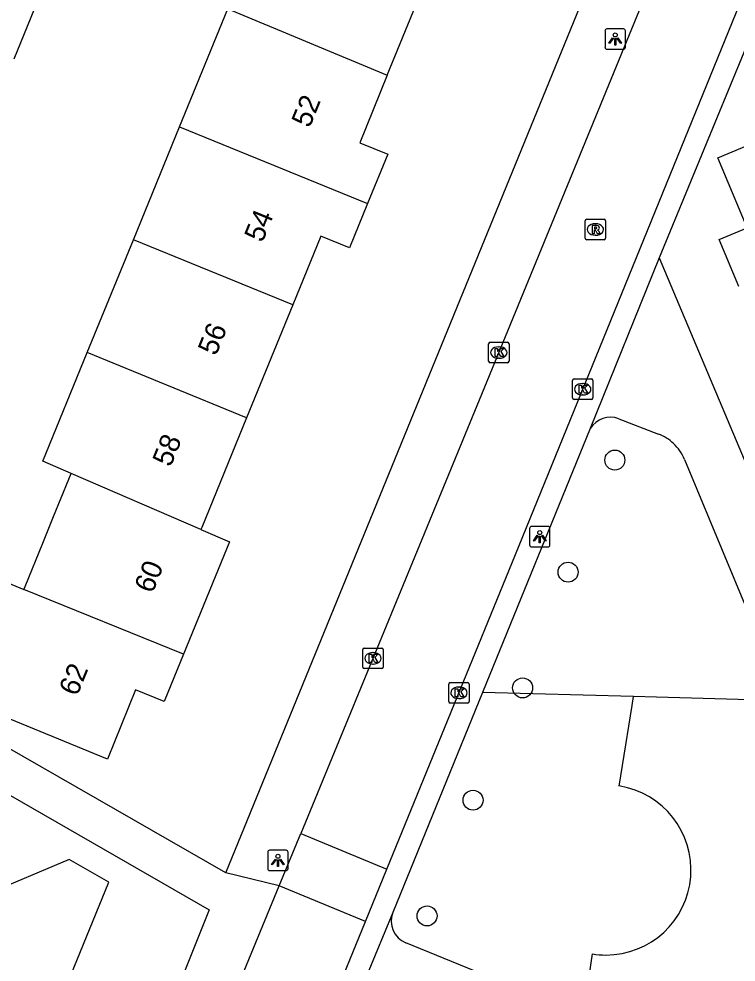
# Model space of a CAD drawing. Extents: x 157767 to 159171, y 387842 to 389425.
# Drawn here: x 158773.73 to 158808.82, y 388557.03 to 388603.18 of the extents above; entities that cross this region are included whole.
import ezdxf

# ---------------------------------------------------------------- set-up
doc = ezdxf.new("R2010")
doc.units = 0
for name, color, linetype in [('IMGEO_Boom', 7, 'Continuous'), ('IMGEO_Groenvoorziening', 7, 'Continuous'), ('IMGEO_Kolk', 7, 'Continuous'), ('IMGEO_Lichtpunt', 7, 'Continuous'), ('IMGEO_Pand', 7, 'Continuous'), ('IMGEO_Pand_nummerreeks', 7, 'Continuous'), ('IMGEO_Rijbaan_lokaal_open', 7, 'Continuous'), ('IMGEO_Rioolput', 7, 'Continuous'), ('IMGEO_Voetpad_open', 7, 'Continuous')]:
    doc.layers.add(name, color=color, linetype=linetype)

msp = doc.modelspace()

# ---------------------------------------------------------------- linework, layer by layer
at = {"layer": 'IMGEO_Boom'}
for centre in [(158802.883, 388581.592), (158800.597, 388576.108), (158798.373, 388570.446), (158795.946, 388564.95), (158793.696, 388559.288)]:
    msp.add_circle(centre, 0.489, dxfattribs=at)
at = {"layer": 'IMGEO_Groenvoorziening'}
for points in [[(158803.795, 388570.017), (158796.412, 388570.214)], [(158803.102, 388565.645), (158803.26, 388566.642), (158803.727, 388569.589), (158803.795, 388570.017)], [(158811.209, 388569.819), (158804.93, 388569.986), (158803.795, 388570.017)], [(158801.325, 388554.439), (158801.641, 388556.43), (158801.799, 388557.426)]]:
    msp.add_lwpolyline(points, dxfattribs=at)
for centre, radius, start, end in [((158802.45, 388561.536), 4.161, 269.9979, 80.9865), ((158802.455, 388561.619), 4.244, 261.1078, 269.9332)]:
    msp.add_arc(centre, radius, start, end, dxfattribs=at)
at = {"layer": 'IMGEO_Kolk'}
for p, q in [((158796.783, 388587.355), (158797.635, 388587.355)), ((158796.708, 388586.429), (158796.708, 388587.281)), ((158797.196, 388587.135), (158797.221, 388587.135)), ((158797.709, 388587.281), (158797.709, 388586.429)), ((158797.219, 388586.575), (158797.194, 388586.575)), ((158797.635, 388586.355), (158796.783, 388586.355)), ((158800.889, 388585.561), (158801.741, 388585.561)), ((158800.814, 388584.635), (158800.814, 388585.487)), ((158801.302, 388585.341), (158801.327, 388585.341)), ((158801.815, 388585.487), (158801.815, 388584.635)), ((158801.325, 388584.781), (158801.3, 388584.781)), ((158801.741, 388584.561), (158800.889, 388584.561)), ((158790.552, 388571.465), (158790.552, 388572.317)), ((158790.627, 388572.391), (158791.479, 388572.391)), ((158791.04, 388572.171), (158791.065, 388572.171)), ((158791.553, 388572.317), (158791.553, 388571.465)), ((158791.479, 388571.391), (158790.627, 388571.391)), ((158791.063, 388571.611), (158791.038, 388571.611)), ((158794.756, 388569.779), (158794.756, 388570.631)), ((158794.831, 388570.705), (158795.683, 388570.705)), ((158795.244, 388570.485), (158795.269, 388570.485)), ((158795.757, 388570.631), (158795.757, 388569.779)), ((158795.267, 388569.925), (158795.242, 388569.925)), ((158795.683, 388569.705), (158794.831, 388569.705))]:
    msp.add_line(p, q, dxfattribs=at)
for points in [[(158796.783, 388587.355), (158797.635, 388587.355)], [(158796.708, 388586.429), (158796.708, 388587.281)], [(158797.029, 388587.055), (158797.152, 388587.055), (158797.152, 388586.904), (158797.282, 388587.055), (158797.446, 388587.055), (158797.3, 388586.904), (158797.453, 388586.655), (158797.301, 388586.655), (158797.216, 388586.819), (158797.152, 388586.752), (158797.152, 388586.655), (158797.029, 388586.655), (158797.029, 388587.055)], [(158797.709, 388587.281), (158797.709, 388586.429)], [(158797.635, 388586.355), (158796.783, 388586.355)], [(158800.889, 388585.561), (158801.741, 388585.561)], [(158800.814, 388584.635), (158800.814, 388585.487)], [(158801.135, 388585.261), (158801.258, 388585.261), (158801.258, 388585.11), (158801.388, 388585.261), (158801.552, 388585.261), (158801.406, 388585.11), (158801.559, 388584.861), (158801.407, 388584.861), (158801.322, 388585.025), (158801.258, 388584.958), (158801.258, 388584.861), (158801.135, 388584.861), (158801.135, 388585.261)], [(158801.815, 388585.487), (158801.815, 388584.635)], [(158801.741, 388584.561), (158800.889, 388584.561)], [(158790.552, 388571.465), (158790.552, 388572.317)], [(158790.627, 388572.391), (158791.479, 388572.391)], [(158791.553, 388572.317), (158791.553, 388571.465)], [(158790.873, 388572.091), (158790.996, 388572.091), (158790.996, 388571.94), (158791.126, 388572.091), (158791.29, 388572.091), (158791.144, 388571.94), (158791.297, 388571.691), (158791.145, 388571.691), (158791.06, 388571.855), (158790.996, 388571.788), (158790.996, 388571.691), (158790.873, 388571.691), (158790.873, 388572.091)], [(158791.479, 388571.391), (158790.627, 388571.391)], [(158794.756, 388569.779), (158794.756, 388570.631)], [(158794.831, 388570.705), (158795.683, 388570.705)], [(158795.077, 388570.405), (158795.2, 388570.405), (158795.2, 388570.254), (158795.33, 388570.405), (158795.494, 388570.405), (158795.348, 388570.254), (158795.501, 388570.005), (158795.349, 388570.005), (158795.264, 388570.169), (158795.2, 388570.102), (158795.2, 388570.005), (158795.077, 388570.005), (158795.077, 388570.405)], [(158795.757, 388570.631), (158795.757, 388569.779)], [(158795.683, 388569.705), (158794.831, 388569.705)]]:
    msp.add_lwpolyline(points, dxfattribs=at)
for centre, start, end in [((158796.785, 388587.279), 91.552, 178.448), ((158796.785, 388587.279), 91.552, 178.448), ((158797.633, 388587.279), 1.552, 88.448), ((158797.633, 388587.279), 1.552, 88.448), ((158796.785, 388586.431), 181.552, 268.448), ((158796.785, 388586.431), 181.552, 268.448), ((158797.633, 388586.431), 271.552, 358.448), ((158797.633, 388586.431), 271.552, 358.448), ((158800.891, 388585.485), 91.552, 178.448), ((158800.891, 388585.485), 91.552, 178.448), ((158801.739, 388585.485), 1.552, 88.448), ((158801.739, 388585.485), 1.552, 88.448), ((158800.891, 388584.637), 181.552, 268.448), ((158800.891, 388584.637), 181.552, 268.448), ((158801.739, 388584.637), 271.552, 358.448), ((158801.739, 388584.637), 271.552, 358.448), ((158790.629, 388572.315), 91.552, 178.448), ((158790.629, 388572.315), 91.552, 178.448), ((158791.477, 388572.315), 1.552, 88.448), ((158791.477, 388572.315), 1.552, 88.448), ((158790.629, 388571.467), 181.552, 268.448), ((158790.629, 388571.467), 181.552, 268.448), ((158791.477, 388571.467), 271.552, 358.448), ((158791.477, 388571.467), 271.552, 358.448), ((158794.833, 388570.629), 91.552, 178.448), ((158794.833, 388570.629), 91.552, 178.448), ((158795.681, 388570.629), 1.552, 88.448), ((158795.681, 388570.629), 1.552, 88.448), ((158794.833, 388569.781), 181.552, 268.448), ((158794.833, 388569.781), 181.552, 268.448), ((158795.681, 388569.781), 271.552, 358.448), ((158795.681, 388569.781), 271.552, 358.448)]:
    msp.add_arc(centre, 0.0765, start, end, dxfattribs=at)
for centre, major_axis, ratio, start_param, end_param in [((158797.195, 388586.855), (-0.387, 0.002), 0.722429, 4.712389, 7.853982), ((158797.22, 388586.855), (-0.39, 0.002), 0.717154, 1.570796, 4.712389), ((158801.301, 388585.061), (-0.387, 0.002), 0.722429, 4.712389, 7.853982), ((158801.326, 388585.061), (-0.39, 0.002), 0.717154, 1.570796, 4.712389), ((158791.039, 388571.891), (-0.387, 0.002), 0.722429, 4.712389, 7.853982), ((158791.064, 388571.891), (-0.39, 0.002), 0.717154, 1.570796, 4.712389), ((158795.243, 388570.205), (-0.387, 0.002), 0.722429, 4.712389, 7.853982), ((158795.268, 388570.205), (-0.39, 0.002), 0.717154, 1.570796, 4.712389)]:
    msp.add_ellipse(centre, major_axis=major_axis, ratio=ratio, start_param=start_param, end_param=end_param, dxfattribs=at)
at = {"layer": 'IMGEO_Lichtpunt'}
for p, q in [((158802.404, 388602.598), (158802.404, 388601.791)), ((158802.404, 388602.598), (158802.404, 388601.791)), ((158803.306, 388602.693), (158802.498, 388602.693)), ((158803.306, 388602.693), (158802.498, 388602.693)), ((158803.4, 388601.791), (158803.4, 388602.598)), ((158803.4, 388601.791), (158803.4, 388602.598)), ((158802.498, 388601.697), (158803.306, 388601.697)), ((158802.498, 388601.697), (158803.306, 388601.697)), ((158798.714, 388578.248), (158798.714, 388577.441)), ((158798.714, 388578.248), (158798.714, 388577.441)), ((158799.616, 388578.343), (158798.808, 388578.343)), ((158799.616, 388578.343), (158798.808, 388578.343)), ((158799.71, 388577.441), (158799.71, 388578.248)), ((158799.71, 388577.441), (158799.71, 388578.248)), ((158798.808, 388577.347), (158799.616, 388577.347)), ((158798.808, 388577.347), (158799.616, 388577.347)), ((158786.805, 388562.504), (158785.997, 388562.504)), ((158786.805, 388562.504), (158785.997, 388562.504)), ((158785.903, 388562.409), (158785.903, 388561.602)), ((158785.903, 388562.409), (158785.903, 388561.602)), ((158786.899, 388561.602), (158786.899, 388562.409)), ((158786.899, 388561.602), (158786.899, 388562.409)), ((158785.997, 388561.508), (158786.805, 388561.508)), ((158785.997, 388561.508), (158786.805, 388561.508))]:
    msp.add_line(p, q, dxfattribs=at)
for points in [[(158802.778, 388602.262), (158802.817, 388602.234), (158802.629, 388601.972), (158802.591, 388601.999), (158802.778, 388602.262)], [(158802.88, 388602.214), (158802.927, 388602.214), (158802.927, 388601.892), (158802.88, 388601.892), (158802.88, 388602.214)], [(158802.99, 388602.234), (158803.028, 388602.261), (158803.215, 388601.999), (158803.176, 388601.971), (158802.99, 388602.234)], [(158799.088, 388577.912), (158799.127, 388577.884), (158798.939, 388577.622), (158798.901, 388577.649), (158799.088, 388577.912)], [(158799.19, 388577.864), (158799.237, 388577.864), (158799.237, 388577.542), (158799.19, 388577.542), (158799.19, 388577.864)], [(158799.3, 388577.884), (158799.338, 388577.911), (158799.525, 388577.649), (158799.486, 388577.621), (158799.3, 388577.884)], [(158786.277, 388562.073), (158786.316, 388562.045), (158786.128, 388561.783), (158786.09, 388561.81), (158786.277, 388562.073)], [(158786.379, 388562.025), (158786.426, 388562.025), (158786.426, 388561.703), (158786.379, 388561.703), (158786.379, 388562.025)], [(158786.489, 388562.045), (158786.527, 388562.072), (158786.714, 388561.81), (158786.675, 388561.782), (158786.489, 388562.045)]]:
    msp.add_lwpolyline(points, dxfattribs=at)
for centre in [(158802.903, 388602.396), (158799.213, 388578.046), (158786.402, 388562.207)]:
    msp.add_circle(centre, 0.0994, dxfattribs=at)
for centre, start, end in [((158802.498, 388602.598), 90, 180), ((158802.498, 388602.598), 90, 180), ((158803.306, 388602.598), 0, 90), ((158803.306, 388602.598), 0, 90), ((158802.498, 388601.791), 180, 270), ((158802.498, 388601.791), 180, 270), ((158803.306, 388601.791), 270, 0), ((158803.306, 388601.791), 270, 360), ((158798.808, 388578.248), 90, 180), ((158798.808, 388578.248), 90, 180), ((158799.616, 388578.248), 0, 90), ((158799.616, 388578.248), 0, 90), ((158798.808, 388577.441), 180, 270), ((158798.808, 388577.441), 180, 270), ((158799.616, 388577.441), 270, 0), ((158799.616, 388577.441), 270, 360), ((158785.997, 388562.409), 90, 180), ((158785.997, 388562.409), 90, 180), ((158786.805, 388562.409), 0, 90), ((158786.805, 388562.409), 0, 90), ((158785.997, 388561.602), 180, 270), ((158785.997, 388561.602), 180, 270), ((158786.805, 388561.602), 270, 0), ((158786.805, 388561.602), 270, 360)]:
    msp.add_arc(centre, 0.0946, start, end, dxfattribs=at)
at = {"layer": 'IMGEO_Pand'}
for points in [[(158772.737, 388606.8), (158775.327, 388605.745), (158773.483, 388601.218)], [(158791.751, 388600.423), (158794.034, 388606.012)], [(158781.59, 388597.906), (158783.946, 388603.671)], [(158783.946, 388603.671), (158791.751, 388600.423)], [(158808.959, 388590.079), (158807.99, 388592.384), (158809.359, 388592.959), (158807.921, 388596.381), (158810.845, 388597.61), (158809.785, 388600.132), (158816.357, 388602.895), (158817.941, 388602.23), (158820.931, 388595.116)], [(158791.751, 388600.423), (158790.401, 388597.12), (158791.775, 388596.558), (158790.79, 388594.148)], [(158779.332, 388592.378), (158781.59, 388597.906)], [(158781.59, 388597.906), (158790.79, 388594.148)], [(158790.79, 388594.148), (158789.903, 388591.976), (158788.502, 388592.548), (158787.131, 388589.192)], [(158777.073, 388586.85), (158779.332, 388592.378)], [(158787.131, 388589.192), (158779.332, 388592.378)], [(158787.131, 388589.192), (158784.872, 388583.665)], [(158776.288, 388580.935), (158774.901, 388581.535), (158777.073, 388586.85)], [(158784.872, 388583.665), (158777.073, 388586.85)], [(158784.872, 388583.665), (158782.68, 388578.3), (158782.634, 388578.188)], [(158773.972, 388575.267), (158774.028, 388575.404), (158774.897, 388577.53), (158775.427, 388578.828), (158776.177, 388580.663), (158776.288, 388580.935)], [(158782.634, 388578.188), (158776.288, 388580.935)], [(158782.634, 388578.188), (158784.028, 388577.585), (158781.784, 388572.09)], [(158781.784, 388572.09), (158780.839, 388569.777), (158779.441, 388570.348), (158778.059, 388566.966), (158770.27, 388570.149), (158772.162, 388574.778), (158772.591, 388575.829), (158773.972, 388575.267)], [(158781.784, 388572.09), (158773.972, 388575.267)], [(158772.057, 388550.639), (158772.191, 388550.696), (158777.696, 388553.016), (158776.276, 388556.384), (158778.132, 388560.944), (158776.193, 388562.055), (158772.074, 388560.319), (158771.366, 388561.999), (158767.889, 388560.533), (158768.572, 388558.911)]]:
    msp.add_lwpolyline(points, dxfattribs=at)
at = {"layer": 'IMGEO_Rijbaan_lokaal_open'}
for points in [[(158807.372, 388611.628), (158796.251, 388584.524), (158787.522, 388563.315)], [(158791.734, 388561.582), (158798.024, 388576.976), (158811.331, 388609.661)], [(158786.468, 388560.754), (158787.522, 388563.315)], [(158787.522, 388563.315), (158791.734, 388561.582)], [(158790.686, 388559.018), (158791.734, 388561.582)], [(158783.044, 388552.436), (158786.468, 388560.754)], [(158790.686, 388559.018), (158786.468, 388560.754)], [(158787.327, 388550.798), (158790.686, 388559.018)]]:
    msp.add_lwpolyline(points, dxfattribs=at)
at = {"layer": 'IMGEO_Rioolput'}
for p, q in [((158801.508, 388593.376), (158802.36, 388593.376)), ((158801.433, 388592.45), (158801.433, 388593.302)), ((158801.921, 388593.156), (158801.946, 388593.156)), ((158802.434, 388593.302), (158802.434, 388592.45)), ((158801.944, 388592.596), (158801.919, 388592.596)), ((158802.36, 388592.376), (158801.508, 388592.376))]:
    msp.add_line(p, q, dxfattribs=at)
for points in [[(158801.508, 388593.376), (158802.36, 388593.376)], [(158801.433, 388592.45), (158801.433, 388593.302)], [(158802.022, 388593.074), (158801.77, 388593.076), (158801.77, 388592.676)], [(158801.948, 388592.995), (158801.894, 388592.995), (158801.894, 388592.914)], [(158801.894, 388592.914), (158801.946, 388592.914)], [(158802.434, 388593.302), (158802.434, 388592.45)], [(158801.77, 388592.676), (158801.894, 388592.676), (158801.894, 388592.838), (158801.905, 388592.838)], [(158801.952, 388592.809), (158802.023, 388592.676), (158802.163, 388592.676), (158802.098, 388592.802)], [(158802.36, 388592.376), (158801.508, 388592.376)]]:
    msp.add_lwpolyline(points, dxfattribs=at)
for centre, radius, start, end in [((158801.51, 388593.3), 0.0765, 91.552, 178.448), ((158801.51, 388593.3), 0.0765, 91.552, 178.448), ((158802.358, 388593.3), 0.0765, 1.552, 88.448), ((158802.358, 388593.3), 0.0765, 1.552, 88.448), ((158801.93, 388593.103), 0.19, 274.7715, 282.9687), ((158801.954, 388592.899), 0.0964, 77.0061, 93.1865), ((158801.968, 388592.956), 0.0378, 276.6634, 79.6772), ((158802.021, 388592.964), 0.109, 350.3612, 89.416), ((158802.019, 388592.964), 0.112, 277.5842, 350.9817), ((158801.51, 388592.452), 0.0765, 181.552, 268.448), ((158801.51, 388592.452), 0.0765, 181.552, 268.448), ((158801.904, 388592.785), 0.0533, 26.0293, 88.6989), ((158802.003, 388592.749), 0.108, 29.5134, 73.7905), ((158802.358, 388592.452), 0.0765, 271.552, 358.448), ((158802.358, 388592.452), 0.0765, 271.552, 358.448)]:
    msp.add_arc(centre, radius, start, end, dxfattribs=at)
for centre, major_axis, ratio, start_param, end_param in [((158801.92, 388592.876), (-0.387, 0.002), 0.722429, 4.712389, 7.853982), ((158801.945, 388592.876), (-0.39, 0.002), 0.717154, 1.570796, 4.712389)]:
    msp.add_ellipse(centre, major_axis=major_axis, ratio=ratio, start_param=start_param, end_param=end_param, dxfattribs=at)
at = {"layer": 'IMGEO_Voetpad_open'}
for points in [[(158783.858, 388561.402), (158804.806, 388612.677), (158808.275, 388621.169), (158805.129, 388622.461)], [(158811.648, 388607.468), (158809.197, 388601.531), (158805.049, 388591.482)], [(158805.049, 388591.482), (158801.681, 388583.135)], [(158805.049, 388591.482), (158827.692, 388537.782), (158830.135, 388538.835)], [(158803.087, 388583.615), (158805.02, 388582.866)], [(158801.681, 388583.135), (158796.412, 388570.214)], [(158806.295, 388581.625), (158811.209, 388569.819)], [(158783.858, 388561.402), (158757.611, 388576.443)], [(158755.908, 388575.203), (158783.039, 388559.588), (158779.097, 388549.72)], [(158796.412, 388570.214), (158792.029, 388559.451)], [(158786.468, 388560.754), (158783.858, 388561.402)], [(158792.029, 388559.451), (158790.765, 388556.414)], [(158801.325, 388554.439), (158792.653, 388557.971)]]:
    msp.add_lwpolyline(points, dxfattribs=at)
for centre, radius, start, end in [((158802.673, 388582.528), 1.163, 69.1484, 148.5508), ((158804.202, 388580.749), 2.27, 46.7074, 68.864), ((158804.188, 388580.74), 2.285, 22.7692, 46.5981), ((158793.083, 388559.024), 1.137, 157.9306, 247.7921)]:
    msp.add_arc(centre, radius, start, end, dxfattribs=at)

# ---------------------------------------------------------------- texts
at = {"layer": 'IMGEO_Pand_nummerreeks'}
for s, rotation, p in [('52', 67.6309, (158787.949, 388597.808)), ('54', 67.6309, (158785.64, 388592.195)), ('56', 67.7835, (158783.371, 388586.657)), ('58', 67.7809, (158781.148, 388581.214)), ('60', 67.7809, (158780.262, 388575.028)), ('62', 67.7752, (158776.576, 388569.998))]:
    msp.add_text(s, height=1, rotation=rotation, dxfattribs=at).set_placement(p)

doc.saveas('drawing.dxf')
